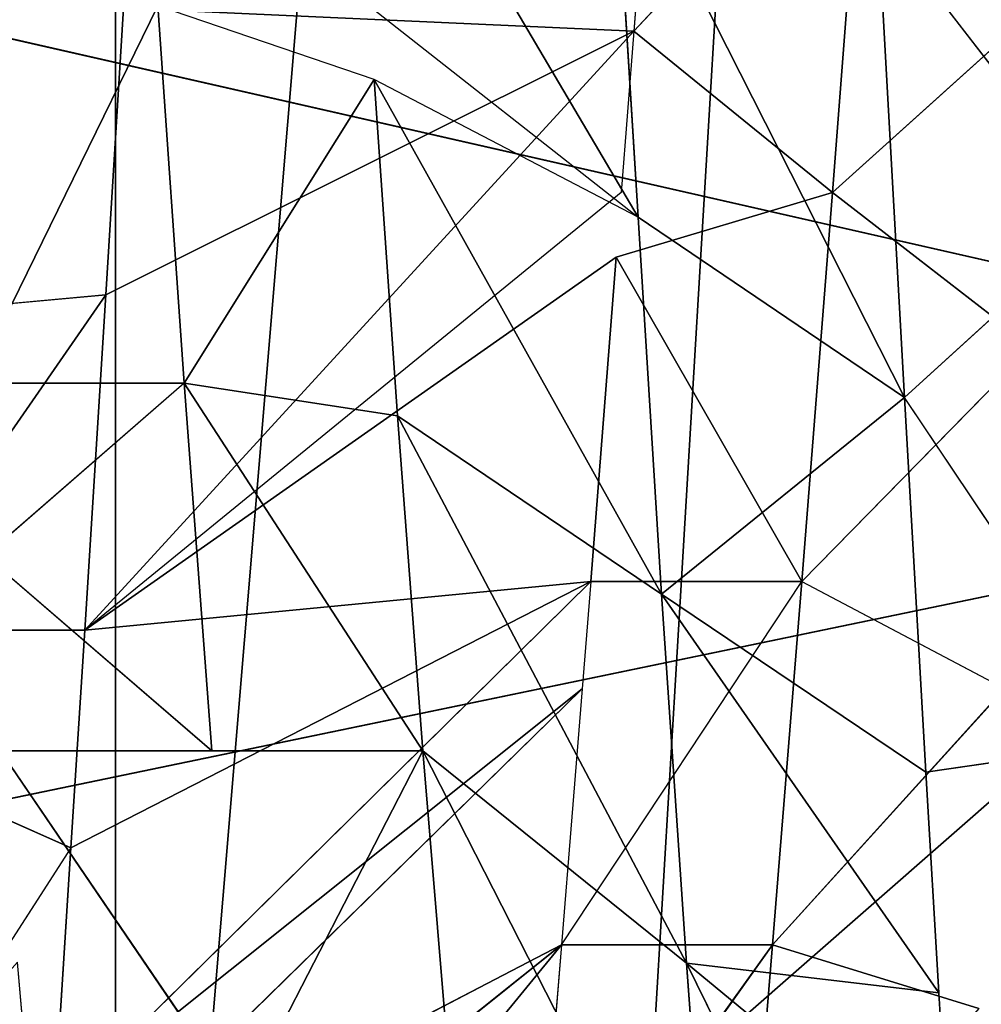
# Model space of a CAD drawing. Extents: x 0 to 40, y 0 to 81.9.
# Tile 542 of 623: x 35.83 to 36.228, y 74.023 to 74.432. Entities that reach past the tile are written whole.
import ezdxf

# ---------------------------------------------------------------- set-up
doc = ezdxf.new("R2010")
doc.units = 0
doc.header["$LTSCALE"] = 25.4
doc.layers.get('0').update_dxf_attribs({"color": 13, "linetype": 'CONTINUOUS'})

# ---------------------------------------------------------------- blocks, each defined once
blk = doc.blocks.new('ICE-TUBE-LED-S-8118_STL')
at = {"color": 0}
for p, q in [((74.57777, -14.44387, 44.36372), (74.20421, -12.64387, 44.55978)), ((74.57777, -14.44387, 44.36372), (74.20421, -12.64387, 44.55978)), ((74.57777, -14.44387, 47.63628), (74.20421, -12.64387, 47.44022)), ((74.57777, -14.44387, 47.63628), (74.20421, -12.64387, 47.44022)), ((74.57777, -14.44387, 44.36372), (74.98739, -12.64387, 44.26276)), ((74.57777, -14.44387, 44.36372), (74.98739, -12.64387, 44.26276)), ((74.57777, -14.44387, 47.63628), (74.98739, -12.64387, 47.73724)), ((74.57777, -14.44387, 47.63628), (74.98739, -12.64387, 47.73724)), ((74.40718, -13.74503, 44.2177), (74.25606, -13.64781, 44.29277)), ((74.40718, -13.74503, 44.2177), (74.44479, -13.65992, 44.20148)), ((74.49731, -13.66324, 44.18037), (74.4973, -13.75074, 44.18037)), ((74.63632, -13.75944, 44.13274), (74.49731, -13.66324, 44.18037)), ((74.63632, -13.75944, 44.13274), (74.49731, -13.66324, 44.18037)), ((74.63632, -13.75944, 44.13274), (74.62823, -13.67144, 44.1352)), ((74.59975, -13.79188, 47.45262), (74.59975, -13.70438, 47.45262)), ((74.44735, -13.80334, 47.38002), (74.52807, -13.70963, 47.42097)), ((74.59975, -13.79188, 47.45262), (74.52807, -13.70963, 47.42097)), ((74.30083, -13.81552, 47.28954), (74.44735, -13.71584, 47.38002)), ((74.44735, -13.80334, 47.38002), (74.44735, -13.71584, 47.38002)), ((74.30083, -13.72802, 47.28954), (74.35976, -13.72297, 47.32861)), ((74.09372, -13.72466, 44.39303), (74.36684, -13.94821, 44.66695)), ((74.09372, -13.72466, 44.39303), (74.36684, -13.94821, 44.66695)), ((74.19348, -13.73124, 44.32883), (74.36684, -13.94821, 44.66695)), ((74.19348, -13.73124, 44.32883), (74.36684, -13.94821, 44.66695)), ((74.36684, -13.94821, 44.66695), (74.25605, -13.73531, 44.29277)), ((74.25605, -13.73531, 44.29277), (74.47303, -13.95679, 44.60632)), ((74.25605, -13.73531, 44.29277), (74.47303, -13.95679, 44.60632)), ((74.36684, -13.94821, 44.66695), (74.25605, -13.73531, 44.29277)), ((74.29813, -13.73804, 44.27022), (74.47303, -13.95679, 44.60632)), ((74.29813, -13.73804, 44.27022), (74.47303, -13.95679, 44.60632)), ((74.29813, -13.73804, 44.27022), (74.5175, -13.96034, 44.58406)), ((74.29813, -13.73804, 44.27022), (74.5175, -13.96034, 44.58406)), ((74.40718, -13.74503, 44.2177), (74.29813, -13.73804, 44.27022)), ((74.40718, -13.74503, 44.2177), (74.5175, -13.96034, 44.58406)), ((74.40718, -13.74503, 44.2177), (74.5175, -13.96034, 44.58406)), ((74.4973, -13.75074, 44.18037), (74.40718, -13.74503, 44.2177)), ((74.63632, -13.75944, 44.13274), (74.4973, -13.75074, 44.18037)), ((74.63632, -13.75944, 44.13274), (74.4973, -13.75074, 44.18037)), ((74.74552, -13.97819, 44.49555), (74.4973, -13.75074, 44.18037)), ((74.6787, -13.97302, 44.5173), (74.4973, -13.75074, 44.18037)), ((74.74552, -13.97819, 44.49555), (74.4973, -13.75074, 44.18037)), ((74.65189, -13.97093, 44.52697), (74.4973, -13.75074, 44.18037)), ((74.5175, -13.96034, 44.58406), (74.4973, -13.75074, 44.18037)), ((74.5175, -13.96034, 44.58406), (74.4973, -13.75074, 44.18037)), ((74.63632, -13.75944, 44.13274), (74.74552, -13.97819, 44.49555)), ((74.63632, -13.75944, 44.13274), (74.74552, -13.97819, 44.49555)), ((74.75516, -13.76678, 44.10102), (74.63632, -13.75944, 44.13274)), ((74.98523, -13.76354, 44.86513), (74.10896, -13.76354, 45.61711)), ((74.98523, -13.76354, 44.86513), (74.10896, -13.76354, 45.61711)), ((74.32204, -13.76354, 46.75198), (75.41142, -13.76354, 47.13487)), ((74.32204, -13.76354, 46.75198), (75.41142, -13.76354, 47.13487)), ((74.75516, -13.76678, 44.10102), (74.74552, -13.97819, 44.49555)), ((74.75516, -13.76678, 44.10102), (74.74552, -13.97819, 44.49555)), ((74.59975, -13.79188, 47.45262), (74.75609, -13.78106, 47.50759)), ((74.59975, -13.79188, 47.45262), (74.75609, -13.78106, 47.50759)), ((74.72556, -13.87066, 47.49829), (74.75609, -13.78106, 47.50759)), ((74.44735, -13.80334, 47.38002), (74.59975, -13.79188, 47.45262)), ((74.44735, -13.89084, 47.38002), (74.59975, -13.79188, 47.45262)), ((74.44735, -13.80334, 47.38002), (74.59975, -13.79188, 47.45262)), ((74.44735, -13.89084, 47.38002), (74.59975, -13.79188, 47.45262)), ((74.58611, -13.88036, 47.44693), (74.59975, -13.79188, 47.45262)), ((74.58611, -13.88036, 47.44693), (74.59975, -13.79188, 47.45262)), ((74.72556, -13.87066, 47.49829), (74.59975, -13.79188, 47.45262)), ((74.72556, -13.87066, 47.49829), (74.59975, -13.79188, 47.45262)), ((74.44735, -13.89084, 47.38002), (74.44735, -13.80334, 47.38002)), ((74.44735, -13.89084, 47.38002), (74.44735, -13.80334, 47.38002)), ((74.87111, -13.86056, 47.53666), (74.66855, -13.98003, 47.67896)), ((74.87111, -13.86056, 47.53666), (74.66855, -13.98003, 47.67896)), ((74.72556, -13.87066, 47.49829), (74.51229, -13.98973, 47.62139)), ((74.72556, -13.87066, 47.49829), (74.51229, -13.98973, 47.62139)), ((74.58611, -13.88036, 47.44693), (74.72556, -13.87066, 47.49829)), ((74.58611, -13.88036, 47.44693), (74.72556, -13.87066, 47.49829)), ((74.75609, -13.86856, 47.50759), (74.66855, -13.98003, 47.67896)), ((74.66855, -13.98003, 47.67896), (74.72556, -13.87066, 47.49829)), ((74.35929, -14.00004, 47.54777), (74.58611, -13.88036, 47.44693)), ((74.35929, -14.00004, 47.54777), (74.58611, -13.88036, 47.44693)), ((74.44735, -13.89084, 47.38002), (74.58611, -13.88036, 47.44693)), ((74.44735, -13.89084, 47.38002), (74.58611, -13.88036, 47.44693)), ((74.58611, -13.88036, 47.44693), (74.51229, -13.98973, 47.62139)), ((74.58611, -13.88036, 47.44693), (74.51229, -13.98973, 47.62139)), ((74.21155, -14.01093, 47.45803), (74.44735, -13.89084, 47.38002)), ((74.21155, -14.01093, 47.45803), (74.44735, -13.89084, 47.38002)), ((74.30083, -13.90302, 47.28954), (74.44735, -13.89084, 47.38002)), ((74.30083, -13.90302, 47.28954), (74.44735, -13.89084, 47.38002)), ((74.35929, -14.00004, 47.54777), (74.44735, -13.89084, 47.38002)), ((74.35929, -14.00004, 47.54777), (74.44735, -13.89084, 47.38002)), ((74.36684, -14.03571, 44.66695), (74.22887, -13.93681, 44.76366)), ((74.36684, -13.94821, 44.66695), (74.30834, -13.94341, 44.70527)), ((74.47303, -13.95679, 44.60632), (74.36684, -13.94821, 44.66695)), ((74.36684, -13.94821, 44.66695), (74.36684, -14.03571, 44.66695)), ((74.36684, -13.94821, 44.66695), (74.5175, -14.04784, 44.58406)), ((74.5175, -13.96034, 44.58406), (74.47303, -13.95679, 44.60632)), ((74.65189, -13.97093, 44.52697), (74.5175, -13.96034, 44.58406)), ((74.5175, -13.96034, 44.58406), (74.5175, -14.04784, 44.58406)), ((74.65189, -13.97093, 44.52697), (74.5175, -13.96034, 44.58406)), ((74.5175, -14.04784, 44.58406), (74.65189, -13.97093, 44.52697)), ((74.5175, -14.04784, 44.58406), (74.65189, -13.97093, 44.52697)), ((74.83165, -13.96994, 47.72195), (74.59377, -14.09039, 47.85392)), ((74.83165, -13.96994, 47.72195), (74.59377, -14.09039, 47.85392)), ((74.6787, -14.06052, 44.5173), (74.65189, -13.97093, 44.52697)), ((74.66855, -13.98003, 47.67896), (74.83165, -13.96994, 47.72195)), ((74.66855, -13.98003, 47.67896), (74.83165, -13.96994, 47.72195)), ((74.74552, -13.97819, 44.49555), (74.6787, -13.97302, 44.5173)), ((74.51229, -13.98973, 47.62139), (74.66855, -13.98003, 47.67896)), ((74.51229, -13.98973, 47.62139), (74.66855, -13.98003, 47.67896)), ((74.66855, -13.98003, 47.67896), (74.59377, -14.09039, 47.85392)), ((74.66855, -13.98003, 47.67896), (74.59377, -14.09039, 47.85392)), ((74.74552, -13.97819, 44.49555), (74.6787, -14.06052, 44.5173)), ((74.84776, -13.98602, 44.4685), (74.74552, -13.97819, 44.49555)), ((74.74552, -13.97819, 44.49555), (74.84776, -14.07352, 44.4685)), ((74.34695, -14.10456, 47.75433), (74.51229, -13.98973, 47.62139)), ((74.34695, -14.10456, 47.75433), (74.51229, -13.98973, 47.62139)), ((74.51229, -13.98973, 47.62139), (74.35929, -14.00004, 47.54777)), ((74.51229, -13.98973, 47.62139), (74.35929, -14.00004, 47.54777)), ((74.51229, -13.98973, 47.62139), (74.43847, -14.09911, 47.79586)), ((74.51229, -13.98973, 47.62139), (74.43847, -14.09911, 47.79586)), ((74.51229, -13.98973, 47.62139), (74.59377, -14.09039, 47.85392)), ((74.51229, -13.98973, 47.62139), (74.59377, -14.09039, 47.85392)), ((74.35929, -14.00004, 47.54777), (74.116, -14.11956, 47.62206)), ((74.35929, -14.00004, 47.54777), (74.116, -14.11956, 47.62206)), ((74.21155, -14.01093, 47.45803), (74.35929, -14.00004, 47.54777)), ((74.21155, -14.01093, 47.45803), (74.35929, -14.00004, 47.54777)), ((74.269, -14.10941, 47.71431), (74.35929, -14.00004, 47.54777)), ((74.269, -14.10941, 47.71431), (74.35929, -14.00004, 47.54777)), ((74.34695, -14.10456, 47.75433), (74.35929, -14.00004, 47.54777)), ((74.34695, -14.10456, 47.75433), (74.35929, -14.00004, 47.54777)), ((74.22887, -14.02431, 44.76366), (74.36684, -14.03571, 44.66695)), ((74.22887, -14.02431, 44.76366), (74.36684, -14.03571, 44.66695)), ((74.34049, -14.12105, 44.68375), (74.36684, -14.03571, 44.66695)), ((74.5175, -14.04784, 44.58406), (74.36684, -14.03571, 44.66695)), ((74.36684, -14.03571, 44.66695), (74.47309, -14.13179, 44.60629)), ((74.5175, -14.04784, 44.58406), (74.36684, -14.03571, 44.66695)), ((74.5175, -14.04784, 44.58406), (74.47309, -14.13179, 44.60629)), ((74.61471, -14.14302, 44.54131), (74.5175, -14.04784, 44.58406)), ((74.5175, -14.04784, 44.58406), (74.6787, -14.06052, 44.5173)), ((74.5175, -14.04784, 44.58406), (74.6787, -14.06052, 44.5173)), ((74.61471, -14.14302, 44.54131), (74.6787, -14.06052, 44.5173)), ((74.84776, -14.07352, 44.4685), (74.6787, -14.06052, 44.5173)), ((74.6787, -14.06052, 44.5173), (74.76353, -14.15458, 44.49025)), ((74.84776, -14.07352, 44.4685), (74.6787, -14.06052, 44.5173)), ((74.7922, -14.07931, 47.90724), (74.59377, -14.09039, 47.85392)), ((74.7922, -14.07931, 47.90724), (74.59377, -14.09039, 47.85392)), ((74.66973, -14.17368, 47.87699), (74.7922, -14.07931, 47.90724)), ((74.59377, -14.09039, 47.85392), (74.43847, -14.09911, 47.79586)), ((74.59377, -14.09039, 47.85392), (74.43847, -14.09911, 47.79586)), ((74.451, -14.18588, 47.80111), (74.59377, -14.09039, 47.85392)), ((74.66973, -14.17368, 47.87699), (74.59377, -14.09039, 47.85392)), ((74.43847, -14.09911, 47.79586), (74.34695, -14.10456, 47.75433)), ((74.451, -14.18588, 47.80111), (74.43847, -14.09911, 47.79586)), ((74.34695, -14.10456, 47.75433), (74.269, -14.10941, 47.71431))]:
    blk.add_line(p, q, dxfattribs=at)
mesh = blk.add_polyface(dxfattribs=at)
corners = [(81.99833, 18.65613, 0), (32.39832, 18.53461, 0), (32.39832, 18.65613, 0), (33.41051, 17.76106, 0), (34.4478, 16.85461, 0), (35.42089, 15.87956, 0), (36.32527, 14.84046, 0), (37.15673, 13.74214, 0), (37.91139, 12.58971, 0), (38.58575, 11.38851, 0), (39.17668, 10.14416, 0), (39.68142, 8.86242, 0), (40.09764, 7.54925, 0), (40.42338, 6.21078, 0), (40.65715, 4.85321, 0), (40.79784, 3.48288, 0), (40.84481, 2.10613, 0), (81.99833, -14.44387, 0), (33.41051, -13.5488, 0), (32.39832, -14.44387, 0), (32.39832, -14.32234, 0), (34.4478, -12.64234, 0), (35.42089, -11.6673, 0), (36.32527, -10.6282, 0), (37.15673, -9.52987, 0), (37.91139, -8.37744, 0), (38.58575, -7.17625, 0), (39.17668, -5.93189, 0), (39.68142, -4.65015, 0), (40.09764, -3.33699, 0), (40.42338, -1.99851, 0), (40.65715, -0.64095, 0), (40.79784, 0.72939, 0)]
mesh.append_faces([[corners[k] for k in face] for face in [(0, 1, 2), (18, 19, 20)]], dxfattribs={"vtx0": -1, "color": 0})
mesh.append_faces([[corners[k] for k in face] for face in [(1, 0, 3), (3, 0, 4), (4, 0, 5), (5, 0, 6), (6, 0, 7), (7, 0, 8), (8, 0, 9), (9, 0, 10), (10, 0, 11), (11, 0, 12), (12, 0, 13), (13, 0, 14), (14, 0, 15), (15, 0, 16), (19, 18, 17)]], dxfattribs={"vtx0": -1, "vtx1": -1, "color": 0})
mesh.append_faces([[corners[k] for k in face] for face in [(16, 0, 17), (17, 18, 21), (17, 21, 22), (17, 22, 23), (17, 23, 24), (17, 24, 25), (17, 25, 26), (17, 26, 27), (17, 27, 28), (17, 28, 29), (17, 29, 30), (17, 30, 31), (17, 31, 32), (17, 32, 16)]], dxfattribs={"vtx0": -1, "vtx2": -1, "color": 0})
mesh = blk.add_polyface(dxfattribs=at)
corners = [(81.99833, -14.44387, 92), (32.39832, -14.32234, 92), (32.39832, -14.44387, 92), (33.41051, -13.5488, 92), (34.4478, -12.64234, 92), (35.42089, -11.6673, 92), (36.32527, -10.6282, 92), (37.15673, -9.52987, 92), (37.91139, -8.37744, 92), (38.58575, -7.17625, 92), (39.17668, -5.93189, 92), (39.68142, -4.65015, 92), (40.09764, -3.33699, 92), (40.42338, -1.99851, 92), (40.65715, -0.64095, 92), (40.79784, 0.72939, 92), (40.84481, 2.10613, 92), (33.41051, 17.76106, 92), (32.39832, 18.65613, 92), (32.39832, 18.53461, 92), (81.99833, 18.65613, 92), (34.4478, 16.85461, 92), (35.42089, 15.87956, 92), (36.32527, 14.84046, 92), (37.15673, 13.74214, 92), (37.91139, 12.58971, 92), (38.58575, 11.38851, 92), (39.17668, 10.14416, 92), (39.68142, 8.86242, 92), (40.09764, 7.54925, 92), (40.42338, 6.21078, 92), (40.65715, 4.85321, 92), (40.79784, 3.48288, 92)]
mesh.append_faces([[corners[k] for k in face] for face in [(0, 1, 2), (17, 18, 19)]], dxfattribs={"vtx0": -1, "color": 0})
mesh.append_faces([[corners[k] for k in face] for face in [(1, 0, 3), (3, 0, 4), (4, 0, 5), (5, 0, 6), (6, 0, 7), (7, 0, 8), (8, 0, 9), (9, 0, 10), (10, 0, 11), (11, 0, 12), (12, 0, 13), (13, 0, 14), (14, 0, 15), (15, 0, 16), (18, 17, 20), (20, 16, 0)]], dxfattribs={"vtx0": -1, "vtx1": -1, "color": 0})
mesh.append_faces([[corners[k] for k in face] for face in [(20, 17, 21), (20, 21, 22), (20, 22, 23), (20, 23, 24), (20, 24, 25), (20, 25, 26), (20, 26, 27), (20, 27, 28), (20, 28, 29), (20, 29, 30), (20, 30, 31), (20, 31, 32), (20, 32, 16)]], dxfattribs={"vtx0": -1, "vtx2": -1, "color": 0})
mesh = blk.add_polyface(dxfattribs=at)
corners = [(74.57777, -14.44387, 44.36372), (74.20421, -12.64387, 44.55978), (74.20421, -14.44387, 44.55978)]
mesh.append_faces([[corners[k] for k in face] for face in [(0, 1, 2)]], dxfattribs={"color": 0})
mesh = blk.add_polyface(dxfattribs=at)
corners = [(74.98739, -12.64387, 44.26276), (74.20421, -12.64387, 44.55978), (74.57777, -14.44387, 44.36372)]
mesh.append_faces([[corners[k] for k in face] for face in [(0, 1, 2)]], dxfattribs={"color": 0})
mesh = blk.add_polyface(dxfattribs=at)
corners = [(74.98739, -12.64387, 47.73724), (74.57777, -14.44387, 47.63628), (74.20421, -12.64387, 47.44022)]
mesh.append_faces([[corners[k] for k in face] for face in [(0, 1, 2)]], dxfattribs={"color": 0})
mesh = blk.add_polyface(dxfattribs=at)
corners = [(74.57777, -14.44387, 47.63628), (74.20421, -14.44387, 47.44022), (74.20421, -12.64387, 47.44022)]
mesh.append_faces([[corners[k] for k in face] for face in [(0, 1, 2)]], dxfattribs={"color": 0})
mesh = blk.add_polyface(dxfattribs=at)
corners = [(74.98739, -12.64387, 44.26276), (74.57777, -14.44387, 44.36372), (74.98739, -14.44387, 44.26276)]
mesh.append_faces([[corners[k] for k in face] for face in [(0, 1, 2)]], dxfattribs={"color": 0})
mesh = blk.add_polyface(dxfattribs=at)
corners = [(74.98739, -14.44387, 47.73724), (74.57777, -14.44387, 47.63628), (74.98739, -12.64387, 47.73724)]
mesh.append_faces([[corners[k] for k in face] for face in [(0, 1, 2)]], dxfattribs={"color": 0})
mesh = blk.add_polyface(dxfattribs=at)
corners = [(74.116, -13.50706, 47.62206), (74.30083, -13.72802, 47.28954), (74.35976, -13.72297, 47.32861)]
mesh.append_faces([[corners[k] for k in face] for face in [(0, 1, 2)]], dxfattribs={"color": 0})
mesh = blk.add_polyface(dxfattribs=at)
corners = [(74.44479, -13.65992, 44.20148), (74.40718, -13.74503, 44.2177), (74.25606, -13.64781, 44.29277)]
mesh.append_faces([[corners[k] for k in face] for face in [(0, 1, 2)]], dxfattribs={"color": 0})
mesh = blk.add_polyface(dxfattribs=at)
corners = [(74.63632, -13.75944, 44.13274), (74.4973, -13.75074, 44.18037), (74.49731, -13.66324, 44.18037)]
mesh.append_faces([[corners[k] for k in face] for face in [(0, 1, 2)]], dxfattribs={"color": 0})
mesh = blk.add_polyface(dxfattribs=at)
corners = [(74.63632, -13.75944, 44.13274), (74.49731, -13.66324, 44.18037), (74.62823, -13.67144, 44.1352)]
mesh.append_faces([[corners[k] for k in face] for face in [(0, 1, 2)]], dxfattribs={"color": 0})
mesh = blk.add_polyface(dxfattribs=at)
corners = [(74.75609, -13.78106, 47.50759), (74.59975, -13.70438, 47.45262), (74.59975, -13.79188, 47.45262), (74.75609, -13.69356, 47.50759)]
mesh.append_faces([[corners[k] for k in face] for face in [(0, 1, 2), (1, 0, 3)]], dxfattribs={"vtx0": -1, "color": 0})
mesh = blk.add_polyface(dxfattribs=at)
corners = [(74.59975, -13.79188, 47.45262), (74.52807, -13.70963, 47.42097), (74.44735, -13.80334, 47.38002)]
mesh.append_faces([[corners[k] for k in face] for face in [(0, 1, 2)]], dxfattribs={"color": 0})
mesh = blk.add_polyface(dxfattribs=at)
corners = [(74.44735, -13.89084, 47.38002), (74.30083, -13.81552, 47.28954), (74.30083, -13.90302, 47.28954), (74.44735, -13.71584, 47.38002), (74.44735, -13.80334, 47.38002)]
mesh.append_faces([[corners[k] for k in face] for face in [(0, 1, 2), (3, 0, 4)]], dxfattribs={"vtx0": -1, "color": 0})
mesh.append_faces([[corners[k] for k in face] for face in [(1, 0, 3)]], dxfattribs={"vtx0": -1, "vtx1": -1, "color": 0})
mesh = blk.add_polyface(dxfattribs=at)
corners = [(74.30834, -13.94341, 44.70527), (74.09372, -13.72466, 44.39303), (74.36684, -13.94821, 44.66695)]
mesh.append_faces([[corners[k] for k in face] for face in [(0, 1, 2)]], dxfattribs={"color": 0})
mesh = blk.add_polyface(dxfattribs=at)
corners = [(74.36684, -13.94821, 44.66695), (74.09372, -13.72466, 44.39303), (74.19348, -13.73124, 44.32883)]
mesh.append_faces([[corners[k] for k in face] for face in [(0, 1, 2)]], dxfattribs={"color": 0})
mesh = blk.add_polyface(dxfattribs=at)
corners = [(74.36684, -13.94821, 44.66695), (74.19348, -13.73124, 44.32883), (74.25605, -13.73531, 44.29277)]
mesh.append_faces([[corners[k] for k in face] for face in [(0, 1, 2)]], dxfattribs={"color": 0})
mesh = blk.add_polyface(dxfattribs=at)
corners = [(74.36684, -13.94821, 44.66695), (74.25605, -13.73531, 44.29277), (74.47303, -13.95679, 44.60632)]
mesh.append_faces([[corners[k] for k in face] for face in [(0, 1, 2)]], dxfattribs={"color": 0})
mesh = blk.add_polyface(dxfattribs=at)
corners = [(74.47303, -13.95679, 44.60632), (74.25605, -13.73531, 44.29277), (74.29813, -13.73804, 44.27022)]
mesh.append_faces([[corners[k] for k in face] for face in [(0, 1, 2)]], dxfattribs={"color": 0})
mesh = blk.add_polyface(dxfattribs=at)
corners = [(74.47303, -13.95679, 44.60632), (74.29813, -13.73804, 44.27022), (74.5175, -13.96034, 44.58406)]
mesh.append_faces([[corners[k] for k in face] for face in [(0, 1, 2)]], dxfattribs={"color": 0})
mesh = blk.add_polyface(dxfattribs=at)
corners = [(74.5175, -13.96034, 44.58406), (74.29813, -13.73804, 44.27022), (74.40718, -13.74503, 44.2177)]
mesh.append_faces([[corners[k] for k in face] for face in [(0, 1, 2)]], dxfattribs={"color": 0})
mesh = blk.add_polyface(dxfattribs=at)
corners = [(74.5175, -13.96034, 44.58406), (74.40718, -13.74503, 44.2177), (74.4973, -13.75074, 44.18037)]
mesh.append_faces([[corners[k] for k in face] for face in [(0, 1, 2)]], dxfattribs={"color": 0})
mesh = blk.add_polyface(dxfattribs=at)
corners = [(74.74552, -13.97819, 44.49555), (74.4973, -13.75074, 44.18037), (74.63632, -13.75944, 44.13274)]
mesh.append_faces([[corners[k] for k in face] for face in [(0, 1, 2)]], dxfattribs={"color": 0})
mesh = blk.add_polyface(dxfattribs=at)
corners = [(74.6787, -13.97302, 44.5173), (74.4973, -13.75074, 44.18037), (74.74552, -13.97819, 44.49555)]
mesh.append_faces([[corners[k] for k in face] for face in [(0, 1, 2)]], dxfattribs={"color": 0})
mesh = blk.add_polyface(dxfattribs=at)
corners = [(74.5175, -13.96034, 44.58406), (74.4973, -13.75074, 44.18037), (74.65189, -13.97093, 44.52697)]
mesh.append_faces([[corners[k] for k in face] for face in [(0, 1, 2)]], dxfattribs={"color": 0})
mesh = blk.add_polyface(dxfattribs=at)
corners = [(74.74552, -13.97819, 44.49555), (74.63632, -13.75944, 44.13274), (74.75516, -13.76678, 44.10102)]
mesh.append_faces([[corners[k] for k in face] for face in [(0, 1, 2)]], dxfattribs={"color": 0})
mesh = blk.add_polyface(dxfattribs=at)
corners = [(74.98523, -14.76354, 44.86513), (74.10896, -13.76354, 45.61711), (74.10896, -14.76354, 45.61711), (74.98523, -13.76354, 44.86513)]
mesh.append_faces([[corners[k] for k in face] for face in [(0, 1, 2), (1, 0, 3)]], dxfattribs={"vtx0": -1, "color": 0})
mesh = blk.add_polyface(dxfattribs=at)
corners = [(76.0746, -13.76354, 45.24802), (74.10896, -13.76354, 45.61711), (74.98523, -13.76354, 44.86513), (76.2877, -13.76354, 46.38289), (74.32204, -13.76354, 46.75198), (75.41142, -13.76354, 47.13487)]
mesh.append_faces([[corners[k] for k in face] for face in [(0, 1, 2), (4, 3, 5)]], dxfattribs={"vtx0": -1, "color": 0})
mesh.append_faces([[corners[k] for k in face] for face in [(1, 3, 4)]], dxfattribs={"vtx0": -1, "vtx1": -1, "color": 0})
mesh.append_faces([[corners[k] for k in face] for face in [(1, 0, 3)]], dxfattribs={"vtx0": -1, "vtx2": -1, "color": 0})
mesh = blk.add_polyface(dxfattribs=at)
corners = [(75.41142, -13.76354, 47.13487), (74.32204, -14.76354, 46.75198), (74.32204, -13.76354, 46.75198), (75.41142, -14.76354, 47.13487)]
mesh.append_faces([[corners[k] for k in face] for face in [(0, 1, 2), (1, 0, 3)]], dxfattribs={"vtx0": -1, "color": 0})
mesh = blk.add_polyface(dxfattribs=at)
corners = [(74.74552, -13.97819, 44.49555), (74.75516, -13.76678, 44.10102), (74.84776, -13.98602, 44.4685)]
mesh.append_faces([[corners[k] for k in face] for face in [(0, 1, 2)]], dxfattribs={"color": 0})
mesh = blk.add_polyface(dxfattribs=at)
corners = [(74.75609, -13.78106, 47.50759), (74.59975, -13.79188, 47.45262), (74.72556, -13.87066, 47.49829)]
mesh.append_faces([[corners[k] for k in face] for face in [(0, 1, 2)]], dxfattribs={"color": 0})
mesh = blk.add_polyface(dxfattribs=at)
corners = [(74.59975, -13.79188, 47.45262), (74.44735, -13.80334, 47.38002), (74.44735, -13.89084, 47.38002)]
mesh.append_faces([[corners[k] for k in face] for face in [(0, 1, 2)]], dxfattribs={"color": 0})
mesh = blk.add_polyface(dxfattribs=at)
corners = [(74.59975, -13.79188, 47.45262), (74.44735, -13.89084, 47.38002), (74.58611, -13.88036, 47.44693)]
mesh.append_faces([[corners[k] for k in face] for face in [(0, 1, 2)]], dxfattribs={"color": 0})
mesh = blk.add_polyface(dxfattribs=at)
corners = [(74.72556, -13.87066, 47.49829), (74.59975, -13.79188, 47.45262), (74.58611, -13.88036, 47.44693)]
mesh.append_faces([[corners[k] for k in face] for face in [(0, 1, 2)]], dxfattribs={"color": 0})
mesh = blk.add_polyface(dxfattribs=at)
corners = [(74.83165, -13.96994, 47.72195), (74.87111, -13.86056, 47.53666), (74.66855, -13.98003, 47.67896)]
mesh.append_faces([[corners[k] for k in face] for face in [(0, 1, 2)]], dxfattribs={"color": 0})
mesh = blk.add_polyface(dxfattribs=at)
corners = [(74.66855, -13.98003, 47.67896), (74.87111, -13.86056, 47.53666), (74.75609, -13.86856, 47.50759)]
mesh.append_faces([[corners[k] for k in face] for face in [(0, 1, 2)]], dxfattribs={"color": 0})
mesh = blk.add_polyface(dxfattribs=at)
corners = [(74.66855, -13.98003, 47.67896), (74.72556, -13.87066, 47.49829), (74.51229, -13.98973, 47.62139)]
mesh.append_faces([[corners[k] for k in face] for face in [(0, 1, 2)]], dxfattribs={"color": 0})
mesh = blk.add_polyface(dxfattribs=at)
corners = [(74.51229, -13.98973, 47.62139), (74.72556, -13.87066, 47.49829), (74.58611, -13.88036, 47.44693)]
mesh.append_faces([[corners[k] for k in face] for face in [(0, 1, 2)]], dxfattribs={"color": 0})
mesh = blk.add_polyface(dxfattribs=at)
corners = [(74.35929, -14.00004, 47.54777), (74.58611, -13.88036, 47.44693), (74.44735, -13.89084, 47.38002)]
mesh.append_faces([[corners[k] for k in face] for face in [(0, 1, 2)]], dxfattribs={"color": 0})
mesh = blk.add_polyface(dxfattribs=at)
corners = [(74.51229, -13.98973, 47.62139), (74.58611, -13.88036, 47.44693), (74.35929, -14.00004, 47.54777)]
mesh.append_faces([[corners[k] for k in face] for face in [(0, 1, 2)]], dxfattribs={"color": 0})
mesh = blk.add_polyface(dxfattribs=at)
corners = [(74.21155, -14.01093, 47.45803), (74.44735, -13.89084, 47.38002), (74.30083, -13.90302, 47.28954)]
mesh.append_faces([[corners[k] for k in face] for face in [(0, 1, 2)]], dxfattribs={"color": 0})
mesh = blk.add_polyface(dxfattribs=at)
corners = [(74.35929, -14.00004, 47.54777), (74.44735, -13.89084, 47.38002), (74.21155, -14.01093, 47.45803)]
mesh.append_faces([[corners[k] for k in face] for face in [(0, 1, 2)]], dxfattribs={"color": 0})
mesh = blk.add_polyface(dxfattribs=at)
corners = [(74.36684, -14.03571, 44.66695), (74.22887, -14.02431, 44.76366), (74.22887, -13.93681, 44.76366)]
mesh.append_faces([[corners[k] for k in face] for face in [(0, 1, 2)]], dxfattribs={"color": 0})
mesh = blk.add_polyface(dxfattribs=at)
corners = [(74.5175, -14.04784, 44.58406), (74.36684, -14.03571, 44.66695), (74.36684, -13.94821, 44.66695)]
mesh.append_faces([[corners[k] for k in face] for face in [(0, 1, 2)]], dxfattribs={"color": 0})
mesh = blk.add_polyface(dxfattribs=at)
corners = [(74.65189, -13.97093, 44.52697), (74.5175, -14.04784, 44.58406), (74.5175, -13.96034, 44.58406)]
mesh.append_faces([[corners[k] for k in face] for face in [(0, 1, 2)]], dxfattribs={"color": 0})
mesh = blk.add_polyface(dxfattribs=at)
corners = [(74.6787, -14.06052, 44.5173), (74.5175, -14.04784, 44.58406), (74.65189, -13.97093, 44.52697)]
mesh.append_faces([[corners[k] for k in face] for face in [(0, 1, 2)]], dxfattribs={"color": 0})
mesh = blk.add_polyface(dxfattribs=at)
corners = [(74.7922, -14.07931, 47.90724), (74.83165, -13.96994, 47.72195), (74.59377, -14.09039, 47.85392)]
mesh.append_faces([[corners[k] for k in face] for face in [(0, 1, 2)]], dxfattribs={"color": 0})
mesh = blk.add_polyface(dxfattribs=at)
corners = [(74.59377, -14.09039, 47.85392), (74.83165, -13.96994, 47.72195), (74.66855, -13.98003, 47.67896)]
mesh.append_faces([[corners[k] for k in face] for face in [(0, 1, 2)]], dxfattribs={"color": 0})
mesh = blk.add_polyface(dxfattribs=at)
corners = [(74.59377, -14.09039, 47.85392), (74.66855, -13.98003, 47.67896), (74.51229, -13.98973, 47.62139)]
mesh.append_faces([[corners[k] for k in face] for face in [(0, 1, 2)]], dxfattribs={"color": 0})
mesh = blk.add_polyface(dxfattribs=at)
corners = [(74.84776, -14.07352, 44.4685), (74.6787, -14.06052, 44.5173), (74.74552, -13.97819, 44.49555)]
mesh.append_faces([[corners[k] for k in face] for face in [(0, 1, 2)]], dxfattribs={"color": 0})
mesh = blk.add_polyface(dxfattribs=at)
corners = [(74.34695, -14.10456, 47.75433), (74.51229, -13.98973, 47.62139), (74.35929, -14.00004, 47.54777)]
mesh.append_faces([[corners[k] for k in face] for face in [(0, 1, 2)]], dxfattribs={"color": 0})
mesh = blk.add_polyface(dxfattribs=at)
corners = [(74.43847, -14.09911, 47.79586), (74.51229, -13.98973, 47.62139), (74.34695, -14.10456, 47.75433)]
mesh.append_faces([[corners[k] for k in face] for face in [(0, 1, 2)]], dxfattribs={"color": 0})
mesh = blk.add_polyface(dxfattribs=at)
corners = [(74.59377, -14.09039, 47.85392), (74.51229, -13.98973, 47.62139), (74.43847, -14.09911, 47.79586)]
mesh.append_faces([[corners[k] for k in face] for face in [(0, 1, 2)]], dxfattribs={"color": 0})
mesh = blk.add_polyface(dxfattribs=at)
corners = [(74.269, -14.10941, 47.71431), (74.35929, -14.00004, 47.54777), (74.116, -14.11956, 47.62206)]
mesh.append_faces([[corners[k] for k in face] for face in [(0, 1, 2)]], dxfattribs={"color": 0})
mesh = blk.add_polyface(dxfattribs=at)
corners = [(74.116, -14.11956, 47.62206), (74.35929, -14.00004, 47.54777), (74.21155, -14.01093, 47.45803)]
mesh.append_faces([[corners[k] for k in face] for face in [(0, 1, 2)]], dxfattribs={"color": 0})
mesh = blk.add_polyface(dxfattribs=at)
corners = [(74.34695, -14.10456, 47.75433), (74.35929, -14.00004, 47.54777), (74.269, -14.10941, 47.71431)]
mesh.append_faces([[corners[k] for k in face] for face in [(0, 1, 2)]], dxfattribs={"color": 0})
mesh = blk.add_polyface(dxfattribs=at)
corners = [(74.36684, -14.03571, 44.66695), (74.34049, -14.12105, 44.68375), (74.22887, -14.02431, 44.76366)]
mesh.append_faces([[corners[k] for k in face] for face in [(0, 1, 2)]], dxfattribs={"color": 0})
mesh = blk.add_polyface(dxfattribs=at)
corners = [(74.5175, -14.04784, 44.58406), (74.47309, -14.13179, 44.60629), (74.36684, -14.03571, 44.66695)]
mesh.append_faces([[corners[k] for k in face] for face in [(0, 1, 2)]], dxfattribs={"color": 0})
mesh = blk.add_polyface(dxfattribs=at)
corners = [(74.6787, -14.06052, 44.5173), (74.61471, -14.14302, 44.54131), (74.5175, -14.04784, 44.58406)]
mesh.append_faces([[corners[k] for k in face] for face in [(0, 1, 2)]], dxfattribs={"color": 0})
mesh = blk.add_polyface(dxfattribs=at)
corners = [(74.84776, -14.07352, 44.4685), (74.76353, -14.15458, 44.49025), (74.6787, -14.06052, 44.5173)]
mesh.append_faces([[corners[k] for k in face] for face in [(0, 1, 2)]], dxfattribs={"color": 0})
mesh = blk.add_polyface(dxfattribs=at)
corners = [(74.7922, -14.07931, 47.90724), (74.59377, -14.09039, 47.85392), (74.66973, -14.17368, 47.87699)]
mesh.append_faces([[corners[k] for k in face] for face in [(0, 1, 2)]], dxfattribs={"color": 0})
mesh = blk.add_polyface(dxfattribs=at)
corners = [(74.59377, -14.09039, 47.85392), (74.43847, -14.09911, 47.79586), (74.451, -14.18588, 47.80111)]
mesh.append_faces([[corners[k] for k in face] for face in [(0, 1, 2)]], dxfattribs={"color": 0})

msp = doc.modelspace()

# ---------------------------------------------------------------- block references
at = {"color": 8, "rotation": 90.00000000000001}
msp.add_blockref('ICE-TUBE-LED-S-8118_STL', (22.10613, -0.3188, 254.70001), dxfattribs=at)

doc.saveas('drawing.dxf')
